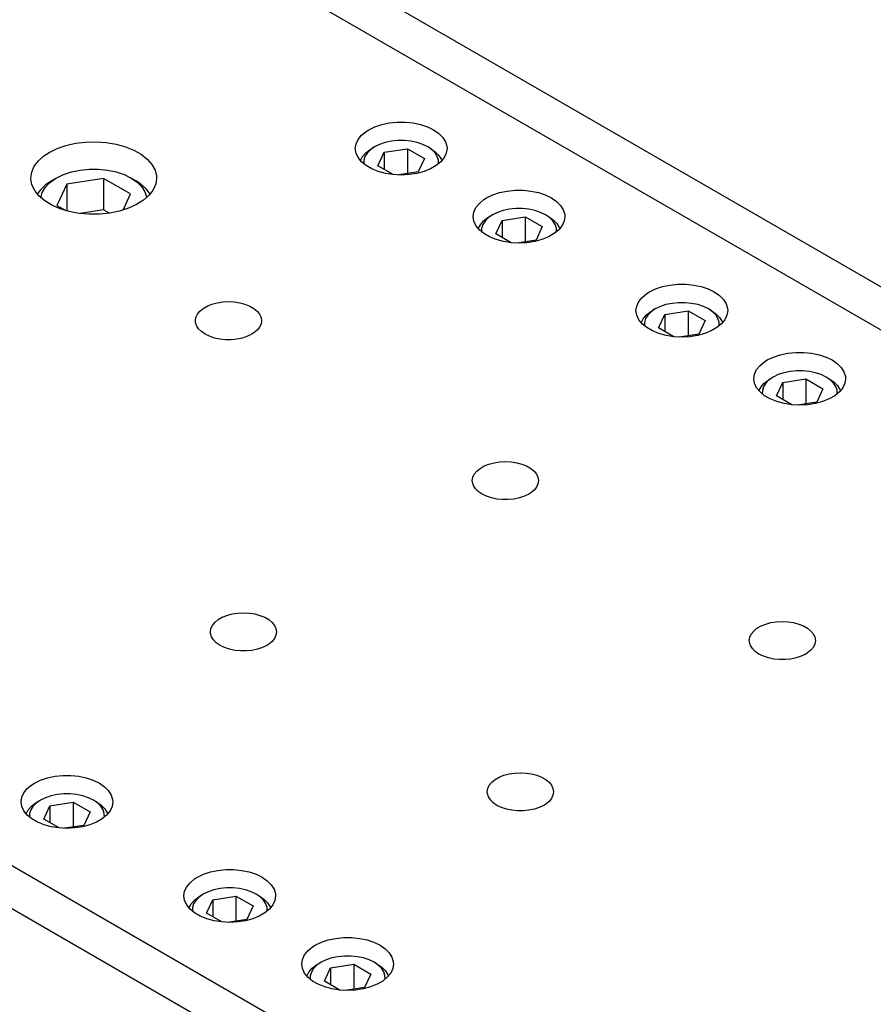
# Model space of a CAD drawing. Header units: inches. Extents: x 3 to 351, y 4 to 271.
# Tile 353 of 530: x 164.16 to 168.2, y 260.27 to 264.92. Entities that reach past the tile are written whole.
import ezdxf

# ---------------------------------------------------------------- set-up
doc = ezdxf.new("R2010")
doc.units = ezdxf.units.IN
doc.header["$LTSCALE"] = 0.5
doc.header["$MEASUREMENT"] = 0
doc.layers.add('DST', color=7, linetype='Continuous')

msp = doc.modelspace()

# ---------------------------------------------------------------- linework, layer by layer
at = {"layer": 'DST', "color": 254, "linetype": 'Continuous'}
for p, q in [((170.5658, 262.3142), (165.1442, 265.4444)), ((164.9674, 265.3423), (170.389, 262.2122)), ((165.842, 264.417), (165.8746, 264.4279)), ((165.8746, 264.4279), (165.9101, 264.4353)), ((165.9101, 264.4353), (165.9473, 264.4391)), ((165.9473, 264.4391), (165.985, 264.4391)), ((165.985, 264.4391), (166.0222, 264.4353)), ((166.0222, 264.4353), (166.0577, 264.4279)), ((166.0577, 264.4279), (166.0904, 264.417)), ((165.7627, 264.3573), (165.7786, 264.3771)), ((165.7786, 264.3771), (165.8003, 264.3949)), ((165.8003, 264.3949), (165.813, 264.403)), ((165.813, 264.403), (165.842, 264.417)), ((166.0904, 264.417), (166.1193, 264.403)), ((166.1193, 264.403), (166.1435, 264.3863)), ((166.1435, 264.3863), (166.1624, 264.3674)), ((164.3411, 264.3147), (164.3829, 264.3291)), ((164.3829, 264.3291), (164.4282, 264.3394)), ((164.4282, 264.3394), (164.4758, 264.3453)), ((164.4758, 264.3453), (164.5245, 264.3466)), ((164.5245, 264.3466), (164.5728, 264.3433)), ((164.5728, 264.3433), (164.6196, 264.3355)), ((164.6196, 264.3355), (164.6635, 264.3233)), ((165.7496, 264.3146), (165.7529, 264.3363)), ((165.7529, 264.3363), (165.7627, 264.3573)), ((166.1624, 264.3674), (166.1753, 264.3469)), ((166.1753, 264.3469), (166.1819, 264.3255)), ((164.2788, 264.2799), (164.304, 264.2965)), ((164.304, 264.2965), (164.3411, 264.3147)), ((164.6635, 264.3233), (164.7034, 264.3072)), ((164.7034, 264.3072), (164.7382, 264.2875)), ((164.7382, 264.2875), (164.767, 264.2649)), ((165.7529, 264.2929), (165.7496, 264.3146)), ((165.7627, 264.2718), (165.7529, 264.2929)), ((166.1794, 264.2929), (166.1696, 264.2718)), ((166.1827, 264.3146), (166.1794, 264.2929)), ((166.1819, 264.3255), (166.1827, 264.3146)), ((164.2329, 264.2306), (164.2523, 264.2563)), ((164.2523, 264.2563), (164.2788, 264.2799)), ((164.767, 264.2649), (164.789, 264.2398)), ((164.789, 264.2398), (164.8035, 264.2129)), ((165.7786, 264.2521), (165.7627, 264.2718)), ((165.8003, 264.2342), (165.7786, 264.2521)), ((166.1537, 264.2521), (166.132, 264.2342)), ((166.1696, 264.2718), (166.1537, 264.2521)), ((164.217, 264.1753), (164.221, 264.2033)), ((164.221, 264.2033), (164.2329, 264.2306)), ((164.8035, 264.2129), (164.8103, 264.1851)), ((165.827, 264.2188), (165.8003, 264.2342)), ((165.8579, 264.2063), (165.827, 264.2188)), ((165.8921, 264.1971), (165.8579, 264.2063)), ((165.9286, 264.1915), (165.8921, 264.1971)), ((165.9662, 264.1896), (165.9286, 264.1915)), ((166.0038, 264.1915), (165.9662, 264.1896)), ((166.0402, 264.1971), (166.0038, 264.1915)), ((166.0744, 264.2063), (166.0402, 264.1971)), ((166.1053, 264.2188), (166.0744, 264.2063)), ((166.132, 264.2342), (166.1053, 264.2188)), ((164.2171, 264.1716), (164.217, 264.1753)), ((164.2221, 264.1436), (164.2171, 264.1716)), ((164.235, 264.1165), (164.2221, 264.1436)), ((164.8068, 264.1473), (164.7949, 264.12)), ((164.8108, 264.1753), (164.8068, 264.1473)), ((164.8103, 264.1851), (164.8108, 264.1753)), ((164.2554, 264.091), (164.235, 264.1165)), ((164.7949, 264.12), (164.7755, 264.0942)), ((166.3987, 264.0955), (166.4314, 264.1064)), ((166.4314, 264.1064), (166.4669, 264.1139)), ((166.4669, 264.1139), (166.5041, 264.1177)), ((166.5041, 264.1177), (166.5418, 264.1177)), ((166.5418, 264.1177), (166.579, 264.1139)), ((166.579, 264.1139), (166.6144, 264.1064)), ((166.6144, 264.1064), (166.6471, 264.0955)), ((164.2828, 264.0677), (164.2554, 264.091)), ((164.3164, 264.0473), (164.2828, 264.0677)), ((164.7162, 264.0498), (164.678, 264.0324)), ((164.749, 264.0706), (164.7162, 264.0498)), ((164.7755, 264.0942), (164.749, 264.0706)), ((166.3195, 264.0359), (166.3354, 264.0556)), ((166.3354, 264.0556), (166.3571, 264.0735)), ((166.3571, 264.0735), (166.3698, 264.0815)), ((166.3698, 264.0815), (166.3987, 264.0955)), ((166.6471, 264.0955), (166.676, 264.0815)), ((166.676, 264.0815), (166.7003, 264.0648)), ((166.7003, 264.0648), (166.7192, 264.046)), ((164.3552, 264.0304), (164.3164, 264.0473)), ((164.3984, 264.0174), (164.3552, 264.0304)), ((164.4446, 264.0086), (164.3984, 264.0174)), ((164.4928, 264.0043), (164.4446, 264.0086)), ((164.5415, 264.0046), (164.4928, 264.0043)), ((164.5894, 264.0095), (164.5415, 264.0046)), ((164.6353, 264.0189), (164.5894, 264.0095)), ((164.678, 264.0324), (164.6353, 264.0189)), ((166.3064, 263.9931), (166.3097, 264.0148)), ((166.3097, 264.0148), (166.3195, 264.0359)), ((166.7192, 264.046), (166.7321, 264.0255)), ((166.7321, 264.0255), (166.7386, 264.004)), ((166.7386, 264.004), (166.7395, 263.9931)), ((166.3097, 263.9714), (166.3064, 263.9931)), ((166.3195, 263.9504), (166.3097, 263.9714)), ((166.7362, 263.9714), (166.7264, 263.9504)), ((166.7395, 263.9931), (166.7362, 263.9714)), ((166.3354, 263.9306), (166.3195, 263.9504)), ((166.3571, 263.9128), (166.3354, 263.9306)), ((166.3837, 263.8974), (166.3571, 263.9128)), ((166.6888, 263.9128), (166.6621, 263.8974)), ((166.7105, 263.9306), (166.6888, 263.9128)), ((166.7264, 263.9504), (166.7105, 263.9306)), ((166.4147, 263.8849), (166.3837, 263.8974)), ((166.4489, 263.8756), (166.4147, 263.8849)), ((166.4853, 263.87), (166.4489, 263.8756)), ((166.5229, 263.8681), (166.4853, 263.87)), ((166.5605, 263.87), (166.5229, 263.8681)), ((166.597, 263.8756), (166.5605, 263.87)), ((166.6312, 263.8849), (166.597, 263.8756)), ((166.6621, 263.8974), (166.6312, 263.8849)), ((167.1261, 263.6295), (167.1389, 263.6375)), ((167.1389, 263.6375), (167.1678, 263.6515)), ((167.1678, 263.6515), (167.2005, 263.6624)), ((167.2005, 263.6624), (167.2359, 263.6699)), ((167.2359, 263.6699), (167.2731, 263.6737)), ((167.2731, 263.6737), (167.3108, 263.6737)), ((167.3108, 263.6737), (167.348, 263.6699)), ((167.348, 263.6699), (167.3835, 263.6624)), ((167.3835, 263.6624), (167.4162, 263.6515)), ((167.4162, 263.6515), (167.4451, 263.6375)), ((167.4451, 263.6375), (167.4694, 263.6208)), ((165.0722, 263.5798), (165.0969, 263.5864)), ((165.0969, 263.5864), (165.1232, 263.5905)), ((165.1232, 263.5905), (165.1503, 263.5919)), ((165.1503, 263.5919), (165.1774, 263.5905)), ((165.1774, 263.5905), (165.2037, 263.5864)), ((165.2037, 263.5864), (165.2284, 263.5798)), ((167.0787, 263.5708), (167.0885, 263.5919)), ((167.0885, 263.5919), (167.1045, 263.6116)), ((167.1045, 263.6116), (167.1261, 263.6295)), ((167.4694, 263.6208), (167.4882, 263.602)), ((167.4882, 263.602), (167.5011, 263.5815)), ((165.0035, 263.5325), (165.015, 263.5468)), ((165.015, 263.5468), (165.0306, 263.5597)), ((165.0306, 263.5597), (165.0499, 263.5708)), ((165.0499, 263.5708), (165.0722, 263.5798)), ((165.2284, 263.5798), (165.2507, 263.5708)), ((165.2507, 263.5708), (165.27, 263.5597)), ((165.27, 263.5597), (165.2856, 263.5468)), ((165.2856, 263.5468), (165.2971, 263.5325)), ((167.0754, 263.5491), (167.0787, 263.5708)), ((167.0787, 263.5274), (167.0754, 263.5491)), ((167.5011, 263.5815), (167.5077, 263.56)), ((167.5085, 263.5491), (167.5052, 263.5274)), ((167.5077, 263.56), (167.5085, 263.5491)), ((164.994, 263.5017), (164.9964, 263.5173)), ((164.9946, 263.4938), (164.994, 263.5017)), ((164.9994, 263.4783), (164.9946, 263.4938)), ((164.9964, 263.5173), (165.0035, 263.5325)), ((165.2971, 263.5325), (165.3042, 263.5173)), ((165.3042, 263.5173), (165.3065, 263.5017)), ((165.3065, 263.5017), (165.3042, 263.486)), ((167.0885, 263.5064), (167.0787, 263.5274)), ((167.1045, 263.4866), (167.0885, 263.5064)), ((167.4955, 263.5064), (167.4795, 263.4866)), ((167.5052, 263.5274), (167.4955, 263.5064)), ((165.0087, 263.4636), (164.9994, 263.4783)), ((165.0223, 263.4499), (165.0087, 263.4636)), ((165.0398, 263.4379), (165.0223, 263.4499)), ((165.2856, 263.4566), (165.27, 263.4437)), ((165.2971, 263.4708), (165.2856, 263.4566)), ((165.3042, 263.486), (165.2971, 263.4708)), ((167.1261, 263.4688), (167.1045, 263.4866)), ((167.1528, 263.4533), (167.1261, 263.4688)), ((167.1837, 263.4409), (167.1528, 263.4533)), ((167.4312, 263.4533), (167.4002, 263.4409)), ((167.4579, 263.4688), (167.4312, 263.4533)), ((167.4795, 263.4866), (167.4579, 263.4688)), ((165.0607, 263.4278), (165.0398, 263.4379)), ((165.0843, 263.4199), (165.0607, 263.4278)), ((165.1099, 263.4145), (165.0843, 263.4199)), ((165.1367, 263.4118), (165.1099, 263.4145)), ((165.1639, 263.4118), (165.1367, 263.4118)), ((165.1907, 263.4145), (165.1639, 263.4118)), ((165.2163, 263.4199), (165.1907, 263.4145)), ((165.2399, 263.4278), (165.2163, 263.4199)), ((165.2608, 263.4379), (165.2399, 263.4278)), ((165.27, 263.4437), (165.2608, 263.4379)), ((167.2179, 263.4316), (167.1837, 263.4409)), ((167.2544, 263.426), (167.2179, 263.4316)), ((167.292, 263.4241), (167.2544, 263.426)), ((167.3296, 263.426), (167.292, 263.4241)), ((167.366, 263.4316), (167.3296, 263.426)), ((167.4002, 263.4409), (167.366, 263.4316)), ((167.7927, 263.3484), (167.8299, 263.3522)), ((167.8299, 263.3522), (167.8676, 263.3522)), ((167.8676, 263.3522), (167.9048, 263.3484)), ((167.6612, 263.2902), (167.6829, 263.308)), ((167.6829, 263.308), (167.6956, 263.3161)), ((167.6956, 263.3161), (167.7246, 263.3301)), ((167.7246, 263.3301), (167.7572, 263.341)), ((167.7572, 263.341), (167.7927, 263.3484)), ((167.9048, 263.3484), (167.9403, 263.341)), ((167.9403, 263.341), (167.973, 263.3301)), ((167.973, 263.3301), (168.0019, 263.3161)), ((168.0019, 263.3161), (168.0261, 263.2994)), ((167.6355, 263.2494), (167.6453, 263.2704)), ((167.6453, 263.2704), (167.6612, 263.2902)), ((168.0261, 263.2994), (168.045, 263.2805)), ((168.045, 263.2805), (168.0579, 263.26)), ((168.0579, 263.26), (168.0645, 263.2386)), ((167.6322, 263.2277), (167.6355, 263.2494)), ((167.6355, 263.206), (167.6322, 263.2277)), ((168.0653, 263.2277), (168.062, 263.206)), ((168.0645, 263.2386), (168.0653, 263.2277)), ((167.6453, 263.1849), (167.6355, 263.206)), ((167.6612, 263.1652), (167.6453, 263.1849)), ((168.0522, 263.1849), (168.0363, 263.1652)), ((168.062, 263.206), (168.0522, 263.1849)), ((167.6829, 263.1473), (167.6612, 263.1652)), ((167.7096, 263.1319), (167.6829, 263.1473)), ((167.7405, 263.1194), (167.7096, 263.1319)), ((167.7747, 263.1102), (167.7405, 263.1194)), ((167.957, 263.1194), (167.9228, 263.1102)), ((167.9879, 263.1319), (167.957, 263.1194)), ((168.0146, 263.1473), (167.9879, 263.1319)), ((168.0363, 263.1652), (168.0146, 263.1473)), ((160.3712, 263.097), (166.1464, 259.7627)), ((167.8112, 263.1045), (167.7747, 263.1102)), ((167.8488, 263.1026), (167.8112, 263.1045)), ((167.8864, 263.1045), (167.8488, 263.1026)), ((167.9228, 263.1102), (167.8864, 263.1045)), ((165.9696, 259.6606), (160.1944, 262.9949)), ((166.3231, 262.7915), (166.3387, 262.8044)), ((166.3387, 262.8044), (166.358, 262.8155)), ((166.358, 262.8155), (166.3803, 262.8246)), ((166.3803, 262.8246), (166.405, 262.8312)), ((166.405, 262.8312), (166.4313, 262.8353)), ((166.4313, 262.8353), (166.4584, 262.8366)), ((166.4584, 262.8366), (166.4856, 262.8353)), ((166.4856, 262.8353), (166.5119, 262.8312)), ((166.5119, 262.8312), (166.5366, 262.8246)), ((166.5366, 262.8246), (166.5589, 262.8155)), ((166.5589, 262.8155), (166.5781, 262.8044)), ((166.5781, 262.8044), (166.5938, 262.7915)), ((166.3022, 262.7464), (166.3046, 262.7621)), ((166.3046, 262.7621), (166.3116, 262.7773)), ((166.3116, 262.7773), (166.3231, 262.7915)), ((166.5938, 262.7915), (166.6053, 262.7773)), ((166.6053, 262.7773), (166.6123, 262.7621)), ((166.6123, 262.7621), (166.6147, 262.7464)), ((166.3028, 262.7386), (166.3022, 262.7464)), ((166.3075, 262.7231), (166.3028, 262.7386)), ((166.3168, 262.7083), (166.3075, 262.7231)), ((166.3304, 262.6947), (166.3168, 262.7083)), ((166.5938, 262.7013), (166.5781, 262.6884)), ((166.6053, 262.7156), (166.5938, 262.7013)), ((166.6123, 262.7308), (166.6053, 262.7156)), ((166.6147, 262.7464), (166.6123, 262.7308)), ((166.348, 262.6826), (166.3304, 262.6947)), ((166.3688, 262.6725), (166.348, 262.6826)), ((166.3924, 262.6647), (166.3688, 262.6725)), ((166.418, 262.6593), (166.3924, 262.6647)), ((166.4448, 262.6566), (166.418, 262.6593)), ((166.4721, 262.6566), (166.4448, 262.6566)), ((166.4989, 262.6593), (166.4721, 262.6566)), ((166.5245, 262.6647), (166.4989, 262.6593)), ((166.5481, 262.6725), (166.5245, 262.6647)), ((166.5689, 262.6826), (166.5481, 262.6725)), ((166.5781, 262.6884), (166.5689, 262.6826)), ((165.1013, 262.09), (165.1206, 262.1011)), ((165.1206, 262.1011), (165.1429, 262.1101)), ((165.1429, 262.1101), (165.1676, 262.1168)), ((165.1676, 262.1168), (165.1939, 262.1208)), ((165.1939, 262.1208), (165.221, 262.1222)), ((165.221, 262.1222), (165.2481, 262.1208)), ((165.2481, 262.1208), (165.2744, 262.1168)), ((165.2744, 262.1168), (165.2991, 262.1101)), ((165.2991, 262.1101), (165.3214, 262.1011)), ((165.3214, 262.1011), (165.3407, 262.09)), ((165.0671, 262.0477), (165.0742, 262.0629)), ((165.0742, 262.0629), (165.0857, 262.0771)), ((165.0857, 262.0771), (165.1013, 262.09)), ((165.3407, 262.09), (165.3563, 262.0771)), ((165.3563, 262.0771), (165.3678, 262.0629)), ((165.3678, 262.0629), (165.3749, 262.0477)), ((167.6469, 262.0492), (167.6662, 262.0603)), ((167.6662, 262.0603), (167.6885, 262.0693)), ((167.6885, 262.0693), (167.7131, 262.0759)), ((167.7131, 262.0759), (167.7395, 262.08)), ((167.7395, 262.08), (167.7666, 262.0814)), ((167.7666, 262.0814), (167.7937, 262.08)), ((167.7937, 262.08), (167.82, 262.0759)), ((167.82, 262.0759), (167.8447, 262.0693)), ((167.8447, 262.0693), (167.867, 262.0603)), ((167.867, 262.0603), (167.8863, 262.0492)), ((165.0648, 262.032), (165.0671, 262.0477)), ((165.0653, 262.0241), (165.0648, 262.032)), ((165.0701, 262.0087), (165.0653, 262.0241)), ((165.0794, 261.9939), (165.0701, 262.0087)), ((165.3749, 262.0163), (165.3678, 262.0011)), ((165.3749, 262.0477), (165.3773, 262.032)), ((165.3773, 262.032), (165.3749, 262.0163)), ((167.6103, 261.9912), (167.6127, 262.0068)), ((167.6127, 262.0068), (167.6198, 262.022)), ((167.6198, 262.022), (167.6313, 262.0363)), ((167.6313, 262.0363), (167.6469, 262.0492)), ((167.8863, 262.0492), (167.9019, 262.0363)), ((167.9019, 262.0363), (167.9134, 262.022)), ((167.9134, 262.022), (167.9205, 262.0068)), ((167.9205, 262.0068), (167.9228, 261.9912)), ((165.093, 261.9803), (165.0794, 261.9939)), ((165.1105, 261.9682), (165.093, 261.9803)), ((165.1314, 261.9581), (165.1105, 261.9682)), ((165.155, 261.9502), (165.1314, 261.9581)), ((165.3106, 261.9581), (165.287, 261.9502)), ((165.3315, 261.9682), (165.3106, 261.9581)), ((165.3407, 261.974), (165.3315, 261.9682)), ((165.3563, 261.9869), (165.3407, 261.974)), ((165.3678, 262.0011), (165.3563, 261.9869)), ((167.6109, 261.9833), (167.6103, 261.9912)), ((167.6157, 261.9678), (167.6109, 261.9833)), ((167.625, 261.9531), (167.6157, 261.9678)), ((167.9134, 261.9603), (167.9019, 261.9461)), ((167.9205, 261.9755), (167.9134, 261.9603)), ((167.9228, 261.9912), (167.9205, 261.9755)), ((165.1806, 261.9449), (165.155, 261.9502)), ((165.2074, 261.9421), (165.1806, 261.9449)), ((165.2346, 261.9421), (165.2074, 261.9421)), ((165.2614, 261.9449), (165.2346, 261.9421)), ((165.287, 261.9502), (165.2614, 261.9449)), ((167.6386, 261.9394), (167.625, 261.9531)), ((167.6561, 261.9274), (167.6386, 261.9394)), ((167.677, 261.9173), (167.6561, 261.9274)), ((167.7006, 261.9094), (167.677, 261.9173)), ((167.8562, 261.9173), (167.8326, 261.9094)), ((167.8771, 261.9274), (167.8562, 261.9173)), ((167.8863, 261.9332), (167.8771, 261.9274)), ((167.9019, 261.9461), (167.8863, 261.9332)), ((167.7261, 261.904), (167.7006, 261.9094)), ((167.753, 261.9013), (167.7261, 261.904)), ((167.7802, 261.9013), (167.753, 261.9013)), ((167.807, 261.904), (167.7802, 261.9013)), ((167.8326, 261.9094), (167.807, 261.904)), ((164.3314, 261.3501), (164.3686, 261.3538)), ((164.3686, 261.3538), (164.4063, 261.3538)), ((164.4063, 261.3538), (164.4435, 261.3501)), ((166.4287, 261.3459), (166.451, 261.3549)), ((166.451, 261.3549), (166.4757, 261.3615)), ((166.4757, 261.3615), (166.502, 261.3656)), ((166.502, 261.3656), (166.5292, 261.367)), ((166.5292, 261.367), (166.5563, 261.3656)), ((166.5563, 261.3656), (166.5826, 261.3615)), ((166.5826, 261.3615), (166.6073, 261.3549)), ((166.6073, 261.3549), (166.6296, 261.3459)), ((164.1999, 261.2918), (164.2216, 261.3097)), ((164.2216, 261.3097), (164.2344, 261.3177)), ((164.2344, 261.3177), (164.2633, 261.3317)), ((164.2633, 261.3317), (164.296, 261.3426)), ((164.296, 261.3426), (164.3314, 261.3501)), ((164.4435, 261.3501), (164.479, 261.3426)), ((164.479, 261.3426), (164.5117, 261.3317)), ((164.5117, 261.3317), (164.5406, 261.3177)), ((164.5406, 261.3177), (164.5648, 261.301)), ((166.3753, 261.2924), (166.3823, 261.3076)), ((166.3823, 261.3076), (166.3938, 261.3219)), ((166.3938, 261.3219), (166.4095, 261.3347)), ((166.4095, 261.3347), (166.4287, 261.3459)), ((166.6296, 261.3459), (166.6488, 261.3347)), ((166.6488, 261.3347), (166.6645, 261.3219)), ((166.6645, 261.3219), (166.676, 261.3076)), ((166.676, 261.3076), (166.683, 261.2924)), ((164.1742, 261.251), (164.184, 261.2721)), ((164.184, 261.2721), (164.1999, 261.2918)), ((164.5648, 261.301), (164.5837, 261.2821)), ((164.5837, 261.2821), (164.5966, 261.2617)), ((164.5966, 261.2617), (164.6032, 261.2402)), ((166.3729, 261.2767), (166.3753, 261.2924)), ((166.3735, 261.2689), (166.3729, 261.2767)), ((166.3782, 261.2534), (166.3735, 261.2689)), ((166.683, 261.2611), (166.676, 261.2459)), ((166.683, 261.2924), (166.6854, 261.2767)), ((166.6854, 261.2767), (166.683, 261.2611)), ((164.1709, 261.2293), (164.1742, 261.251)), ((164.1742, 261.2076), (164.1709, 261.2293)), ((164.604, 261.2293), (164.6007, 261.2076)), ((164.6032, 261.2402), (164.604, 261.2293)), ((166.3875, 261.2386), (166.3782, 261.2534)), ((166.4012, 261.225), (166.3875, 261.2386)), ((166.4187, 261.213), (166.4012, 261.225)), ((166.4395, 261.2029), (166.4187, 261.213)), ((166.6396, 261.213), (166.6188, 261.2029)), ((166.6488, 261.2188), (166.6396, 261.213)), ((166.6645, 261.2316), (166.6488, 261.2188)), ((166.676, 261.2459), (166.6645, 261.2316)), ((164.184, 261.1866), (164.1742, 261.2076)), ((164.1999, 261.1668), (164.184, 261.1866)), ((164.2216, 261.149), (164.1999, 261.1668)), ((164.575, 261.1668), (164.5533, 261.149)), ((164.5909, 261.1866), (164.575, 261.1668)), ((164.6007, 261.2076), (164.5909, 261.1866)), ((166.4631, 261.195), (166.4395, 261.2029)), ((166.4887, 261.1896), (166.4631, 261.195)), ((166.5155, 261.1869), (166.4887, 261.1896)), ((166.5428, 261.1869), (166.5155, 261.1869)), ((166.5696, 261.1896), (166.5428, 261.1869)), ((166.5952, 261.195), (166.5696, 261.1896)), ((166.6188, 261.2029), (166.5952, 261.195)), ((164.2483, 261.1335), (164.2216, 261.149)), ((164.2792, 261.121), (164.2483, 261.1335)), ((164.3134, 261.1118), (164.2792, 261.121)), ((164.4957, 261.121), (164.4615, 261.1118)), ((164.5267, 261.1335), (164.4957, 261.121)), ((164.5533, 261.149), (164.5267, 261.1335)), ((164.3499, 261.1062), (164.3134, 261.1118)), ((164.3875, 261.1043), (164.3499, 261.1062)), ((164.4251, 261.1062), (164.3875, 261.1043)), ((164.4615, 261.1118), (164.4251, 261.1062)), ((165.0034, 260.8737), (165.0323, 260.8877)), ((165.0323, 260.8877), (165.065, 260.8986)), ((165.065, 260.8986), (165.1005, 260.9061)), ((165.1005, 260.9061), (165.1376, 260.9098)), ((165.1376, 260.9098), (165.1754, 260.9098)), ((165.1754, 260.9098), (165.2126, 260.9061)), ((165.2126, 260.9061), (165.248, 260.8986)), ((165.248, 260.8986), (165.2807, 260.8877)), ((165.2807, 260.8877), (165.3096, 260.8737)), ((164.953, 260.8281), (164.969, 260.8478)), ((164.969, 260.8478), (164.9906, 260.8657)), ((164.9906, 260.8657), (165.0034, 260.8737)), ((165.3096, 260.8737), (165.3339, 260.857)), ((165.3339, 260.857), (165.3528, 260.8381)), ((164.94, 260.7853), (164.9433, 260.807)), ((164.9433, 260.807), (164.953, 260.8281)), ((165.3528, 260.8381), (165.3657, 260.8177)), ((165.3657, 260.8177), (165.3722, 260.7962)), ((165.3722, 260.7962), (165.373, 260.7853)), ((164.9433, 260.7636), (164.94, 260.7853)), ((164.953, 260.7425), (164.9433, 260.7636)), ((165.3698, 260.7636), (165.36, 260.7425)), ((165.373, 260.7853), (165.3698, 260.7636)), ((164.969, 260.7228), (164.953, 260.7425)), ((164.9906, 260.7049), (164.969, 260.7228)), ((165.0173, 260.6895), (164.9906, 260.7049)), ((165.3224, 260.7049), (165.2957, 260.6895)), ((165.344, 260.7228), (165.3224, 260.7049)), ((165.36, 260.7425), (165.344, 260.7228)), ((165.0482, 260.677), (165.0173, 260.6895)), ((165.0825, 260.6678), (165.0482, 260.677)), ((165.1189, 260.6622), (165.0825, 260.6678)), ((165.1565, 260.6603), (165.1189, 260.6622)), ((165.1941, 260.6622), (165.1565, 260.6603)), ((165.2306, 260.6678), (165.1941, 260.6622)), ((165.2648, 260.677), (165.2306, 260.6678)), ((165.2957, 260.6895), (165.2648, 260.677)), ((165.5602, 260.5523), (165.5891, 260.5663)), ((165.5891, 260.5663), (165.6218, 260.5772)), ((165.6218, 260.5772), (165.6572, 260.5846)), ((165.6572, 260.5846), (165.6944, 260.5884)), ((165.6944, 260.5884), (165.7322, 260.5884)), ((165.7322, 260.5884), (165.7693, 260.5846)), ((165.7693, 260.5846), (165.8048, 260.5772)), ((165.8048, 260.5772), (165.8375, 260.5663)), ((165.8375, 260.5663), (165.8664, 260.5523)), ((165.5098, 260.5066), (165.5258, 260.5264)), ((165.5258, 260.5264), (165.5474, 260.5442)), ((165.5474, 260.5442), (165.5602, 260.5523)), ((165.8664, 260.5523), (165.8907, 260.5356)), ((165.8907, 260.5356), (165.9095, 260.5167)), ((165.9095, 260.5167), (165.9224, 260.4962)), ((165.4968, 260.4639), (165.5, 260.4856)), ((165.5, 260.4856), (165.5098, 260.5066)), ((165.9224, 260.4962), (165.929, 260.4747)), ((165.929, 260.4747), (165.9298, 260.4639)), ((165.5, 260.4421), (165.4968, 260.4639)), ((165.5098, 260.4211), (165.5, 260.4421)), ((165.9265, 260.4421), (165.9168, 260.4211)), ((165.9298, 260.4639), (165.9265, 260.4421)), ((165.5258, 260.4013), (165.5098, 260.4211)), ((165.5474, 260.3835), (165.5258, 260.4013)), ((165.5741, 260.3681), (165.5474, 260.3835)), ((165.8792, 260.3835), (165.8525, 260.3681)), ((165.9008, 260.4013), (165.8792, 260.3835)), ((165.9168, 260.4211), (165.9008, 260.4013)), ((165.605, 260.3556), (165.5741, 260.3681)), ((165.6392, 260.3464), (165.605, 260.3556)), ((165.6757, 260.3407), (165.6392, 260.3464)), ((165.7133, 260.3388), (165.6757, 260.3407)), ((165.7509, 260.3407), (165.7133, 260.3388)), ((165.7874, 260.3464), (165.7509, 260.3407)), ((165.8216, 260.3556), (165.7874, 260.3464)), ((165.8525, 260.3681), (165.8216, 260.3556))]:
    msp.add_line(p, q, dxfattribs=at)
at = {"layer": 'DST', "color": 132, "linetype": 'Continuous'}
for p, q in [((165.8645, 264.3341), (165.8409, 264.3226)), ((165.8913, 264.343), (165.8645, 264.3341)), ((165.9203, 264.3491), (165.8913, 264.343)), ((165.9507, 264.3522), (165.9203, 264.3491)), ((165.9816, 264.3522), (165.9507, 264.3522)), ((166.012, 264.3491), (165.9816, 264.3522)), ((166.041, 264.343), (166.012, 264.3491)), ((166.0678, 264.3341), (166.041, 264.343)), ((166.0914, 264.3226), (166.0678, 264.3341)), ((165.7834, 264.2765), (165.7989, 264.2942)), ((165.8056, 264.2935), (165.795, 264.2768)), ((165.7989, 264.2942), (165.8195, 264.31)), ((165.821, 264.309), (165.8056, 264.2935)), ((165.8195, 264.31), (165.827, 264.3146)), ((165.8409, 264.3226), (165.821, 264.309)), ((165.8409, 264.3226), (165.827, 264.3146)), ((165.8409, 264.3226), (165.8409, 264.3226)), ((165.8564, 264.2333), (165.8858, 264.2967)), ((165.8858, 264.2967), (165.9956, 264.3137)), ((165.8858, 264.2967), (165.8858, 264.2163)), ((165.9956, 264.3137), (166.0759, 264.2673)), ((165.9956, 264.3137), (165.9956, 264.196)), ((166.1053, 264.3146), (166.0914, 264.3226)), ((166.1104, 264.3097), (166.0914, 264.3226)), ((166.1053, 264.3146), (166.1274, 264.2994)), ((166.1261, 264.2943), (166.1104, 264.3097)), ((166.1369, 264.2776), (166.1261, 264.2943)), ((166.1274, 264.2994), (166.1446, 264.2822)), ((166.1446, 264.2822), (166.1563, 264.2636)), ((165.7735, 264.2575), (165.7834, 264.2765)), ((165.7897, 264.2592), (165.7895, 264.2422)), ((165.795, 264.2768), (165.7897, 264.2592)), ((166.0759, 264.2673), (166.0465, 264.2039)), ((166.1425, 264.2601), (166.1369, 264.2776)), ((166.1428, 264.2422), (166.1425, 264.2601)), ((166.1563, 264.2636), (166.1588, 264.2575)), ((164.3371, 264.1753), (164.3705, 264.1915)), ((164.3705, 264.1915), (164.4082, 264.204)), ((164.4082, 264.204), (164.4492, 264.2126)), ((164.4492, 264.2126), (164.4921, 264.217)), ((164.4921, 264.217), (164.5357, 264.217)), ((164.5357, 264.217), (164.5786, 264.2126)), ((164.5786, 264.2126), (164.6195, 264.204)), ((164.6195, 264.204), (164.6573, 264.1915)), ((164.6573, 264.1915), (164.6907, 264.1753)), ((165.9289, 264.1914), (165.8564, 264.2333)), ((166.0465, 264.2039), (165.955, 264.1897)), ((164.315, 264.1625), (164.2845, 264.1416)), ((164.2849, 264.1311), (164.3058, 264.1532)), ((164.3058, 264.1532), (164.333, 264.1728)), ((164.3371, 264.1753), (164.315, 264.1625)), ((164.333, 264.1728), (164.3371, 264.1753)), ((164.3863, 264.1469), (164.3396, 264.0463)), ((164.5606, 264.1738), (164.3863, 264.1469)), ((164.3863, 264.1469), (164.3863, 264.0205)), ((164.6882, 264.1002), (164.5606, 264.1738)), ((164.5606, 264.1738), (164.5606, 264.0252)), ((164.7128, 264.1625), (164.6907, 264.1753)), ((164.6907, 264.1753), (164.7187, 264.156)), ((164.6907, 264.1753), (164.6907, 264.1753)), ((164.7355, 264.1477), (164.7128, 264.1625)), ((164.7187, 264.156), (164.7405, 264.1342)), ((164.7614, 264.1248), (164.7355, 264.1477)), ((164.2604, 264.118), (164.2475, 264.0997)), ((164.2845, 264.1416), (164.2604, 264.118)), ((164.2644, 264.0824), (164.2709, 264.1073)), ((164.2709, 264.1073), (164.2849, 264.1311)), ((164.6527, 264.0238), (164.6882, 264.1002)), ((164.7405, 264.1342), (164.7554, 264.1106)), ((164.7554, 264.1106), (164.7629, 264.0858)), ((164.7803, 264.0997), (164.7614, 264.1248)), ((164.7629, 264.0858), (164.7634, 264.0824)), ((164.3396, 264.0463), (164.3822, 264.0217)), ((164.5606, 264.0252), (164.4492, 264.008)), ((164.5881, 264.0093), (164.5606, 264.0252)), ((166.4213, 264.0126), (166.3977, 264.0012)), ((166.4481, 264.0215), (166.4213, 264.0126)), ((166.4771, 264.0276), (166.4481, 264.0215)), ((166.5075, 264.0307), (166.4771, 264.0276)), ((166.5384, 264.0307), (166.5075, 264.0307)), ((166.5688, 264.0276), (166.5384, 264.0307)), ((166.5978, 264.0215), (166.5688, 264.0276)), ((166.6245, 264.0126), (166.5978, 264.0215)), ((166.6482, 264.0012), (166.6245, 264.0126)), ((166.3402, 263.955), (166.3557, 263.9727)), ((166.3624, 263.9721), (166.3518, 263.9553)), ((166.3557, 263.9727), (166.3763, 263.9886)), ((166.3778, 263.9875), (166.3624, 263.9721)), ((166.3763, 263.9886), (166.3837, 263.9931)), ((166.3977, 264.0012), (166.3778, 263.9875)), ((166.3977, 264.0012), (166.3837, 263.9931)), ((166.3977, 264.0012), (166.3977, 264.0012)), ((166.4131, 263.9118), (166.4426, 263.9752)), ((166.4426, 263.9752), (166.5523, 263.9922)), ((166.4426, 263.9752), (166.4426, 263.8949)), ((166.5523, 263.9922), (166.6327, 263.9458)), ((166.5523, 263.9922), (166.5523, 263.8746)), ((166.6621, 263.9931), (166.6482, 264.0012)), ((166.6672, 263.9882), (166.6482, 264.0012)), ((166.6621, 263.9931), (166.6842, 263.9779)), ((166.6828, 263.9729), (166.6672, 263.9882)), ((166.6937, 263.9562), (166.6828, 263.9729)), ((166.6842, 263.9779), (166.7013, 263.9608)), ((166.7013, 263.9608), (166.7131, 263.9422)), ((166.3303, 263.9361), (166.3402, 263.955)), ((166.3464, 263.9377), (166.3463, 263.9208)), ((166.3518, 263.9553), (166.3464, 263.9377)), ((166.4857, 263.87), (166.4131, 263.9118)), ((166.6327, 263.9458), (166.6033, 263.8824)), ((166.6993, 263.9386), (166.6937, 263.9562)), ((166.6995, 263.9208), (166.6993, 263.9386)), ((166.7131, 263.9422), (166.7156, 263.9361)), ((166.6033, 263.8824), (166.5118, 263.8683)), ((167.2765, 263.5867), (167.2461, 263.5836)), ((167.3074, 263.5867), (167.2765, 263.5867)), ((167.3378, 263.5836), (167.3074, 263.5867)), ((167.1247, 263.5287), (167.1453, 263.5446)), ((167.1468, 263.5435), (167.1314, 263.5281)), ((167.1453, 263.5446), (167.1528, 263.5491)), ((167.1667, 263.5572), (167.1468, 263.5435)), ((167.1667, 263.5572), (167.1528, 263.5491)), ((167.1904, 263.5686), (167.1667, 263.5572)), ((167.1667, 263.5572), (167.1667, 263.5572)), ((167.2171, 263.5775), (167.1904, 263.5686)), ((167.2116, 263.5312), (167.3214, 263.5482)), ((167.2461, 263.5836), (167.2171, 263.5775)), ((167.3214, 263.5482), (167.4018, 263.5018)), ((167.3214, 263.5482), (167.3214, 263.4305)), ((167.3669, 263.5775), (167.3378, 263.5836)), ((167.3936, 263.5686), (167.3669, 263.5775)), ((167.4173, 263.5572), (167.3936, 263.5686)), ((167.4312, 263.5491), (167.4173, 263.5572)), ((167.4362, 263.5442), (167.4173, 263.5572)), ((167.4312, 263.5491), (167.4532, 263.5339)), ((167.4519, 263.5289), (167.4362, 263.5442)), ((167.0993, 263.4921), (167.1092, 263.511)), ((167.1092, 263.511), (167.1247, 263.5287)), ((167.1155, 263.4937), (167.1154, 263.4768)), ((167.1208, 263.5113), (167.1155, 263.4937)), ((167.1314, 263.5281), (167.1208, 263.5113)), ((167.1822, 263.4678), (167.2116, 263.5312)), ((167.2116, 263.5312), (167.2116, 263.4509)), ((167.4018, 263.5018), (167.3723, 263.4384)), ((167.4627, 263.5122), (167.4519, 263.5289)), ((167.4532, 263.5339), (167.4704, 263.5168)), ((167.4683, 263.4946), (167.4627, 263.5122)), ((167.4686, 263.4768), (167.4683, 263.4946)), ((167.4704, 263.5168), (167.4821, 263.4982)), ((167.4821, 263.4982), (167.4846, 263.4921)), ((167.2547, 263.426), (167.1822, 263.4678)), ((167.3723, 263.4384), (167.2808, 263.4243)), ((167.8029, 263.2622), (167.7739, 263.2561)), ((167.8333, 263.2653), (167.8029, 263.2622)), ((167.8642, 263.2653), (167.8333, 263.2653)), ((167.8946, 263.2622), (167.8642, 263.2653)), ((167.9236, 263.2561), (167.8946, 263.2622)), ((167.6815, 263.2072), (167.7021, 263.2231)), ((167.7036, 263.222), (167.6882, 263.2066)), ((167.7021, 263.2231), (167.7096, 263.2277)), ((167.7235, 263.2357), (167.7036, 263.222)), ((167.7235, 263.2357), (167.7096, 263.2277)), ((167.7471, 263.2472), (167.7235, 263.2357)), ((167.7235, 263.2357), (167.7235, 263.2357)), ((167.7739, 263.2561), (167.7471, 263.2472)), ((167.7684, 263.2098), (167.8782, 263.2268)), ((167.8782, 263.2268), (167.9585, 263.1804)), ((167.8782, 263.2268), (167.8782, 263.1091)), ((167.9504, 263.2472), (167.9236, 263.2561)), ((167.974, 263.2357), (167.9504, 263.2472)), ((167.9879, 263.2277), (167.974, 263.2357)), ((167.993, 263.2228), (167.974, 263.2357)), ((167.9879, 263.2277), (168.01, 263.2125)), ((168.0087, 263.2074), (167.993, 263.2228)), ((168.01, 263.2125), (168.0272, 263.1953)), ((167.6561, 263.1706), (167.666, 263.1896)), ((167.666, 263.1896), (167.6815, 263.2072)), ((167.6723, 263.1723), (167.6721, 263.1553)), ((167.6776, 263.1898), (167.6723, 263.1723)), ((167.6882, 263.2066), (167.6776, 263.1898)), ((167.739, 263.1464), (167.7684, 263.2098)), ((167.7684, 263.2098), (167.7684, 263.1294)), ((167.9585, 263.1804), (167.9291, 263.117)), ((168.0195, 263.1907), (168.0087, 263.2074)), ((168.0251, 263.1732), (168.0195, 263.1907)), ((168.0254, 263.1553), (168.0251, 263.1732)), ((168.0272, 263.1953), (168.0389, 263.1767)), ((168.0389, 263.1767), (168.0414, 263.1706)), ((167.8115, 263.1045), (167.739, 263.1464)), ((167.9291, 263.117), (167.8376, 263.1028)), ((164.3416, 261.2638), (164.3126, 261.2577)), ((164.372, 261.2669), (164.3416, 261.2638)), ((164.4029, 261.2669), (164.372, 261.2669)), ((164.4333, 261.2638), (164.4029, 261.2669)), ((164.4623, 261.2577), (164.4333, 261.2638)), ((164.2202, 261.2089), (164.2408, 261.2247)), ((164.2423, 261.2237), (164.2269, 261.2082)), ((164.2408, 261.2247), (164.2483, 261.2293)), ((164.2622, 261.2373), (164.2423, 261.2237)), ((164.2622, 261.2373), (164.2483, 261.2293)), ((164.2859, 261.2488), (164.2622, 261.2373)), ((164.2622, 261.2373), (164.2622, 261.2373)), ((164.3126, 261.2577), (164.2859, 261.2488)), ((164.3071, 261.2114), (164.4169, 261.2284)), ((164.4169, 261.2284), (164.4972, 261.182)), ((164.4169, 261.2284), (164.4169, 261.1107)), ((164.4891, 261.2488), (164.4623, 261.2577)), ((164.5127, 261.2373), (164.4891, 261.2488)), ((164.5267, 261.2293), (164.5127, 261.2373)), ((164.5317, 261.2244), (164.5127, 261.2373)), ((164.5267, 261.2293), (164.5487, 261.2141)), ((164.5474, 261.209), (164.5317, 261.2244)), ((164.5487, 261.2141), (164.5659, 261.197)), ((164.1948, 261.1723), (164.2047, 261.1912)), ((164.2047, 261.1912), (164.2202, 261.2089)), ((164.211, 261.1739), (164.2108, 261.157)), ((164.2163, 261.1915), (164.211, 261.1739)), ((164.2269, 261.2082), (164.2163, 261.1915)), ((164.2777, 261.148), (164.3071, 261.2114)), ((164.3071, 261.2114), (164.3071, 261.1311)), ((164.4972, 261.182), (164.4678, 261.1186)), ((164.5582, 261.1923), (164.5474, 261.209)), ((164.5638, 261.1748), (164.5582, 261.1923)), ((164.5641, 261.157), (164.5638, 261.1748)), ((164.5659, 261.197), (164.5776, 261.1784)), ((164.5776, 261.1784), (164.5801, 261.1723)), ((164.3502, 261.1062), (164.2777, 261.148)), ((164.4678, 261.1186), (164.3763, 261.1045)), ((165.0549, 260.8048), (165.0312, 260.7933)), ((165.0816, 260.8137), (165.0549, 260.8048)), ((165.1107, 260.8198), (165.0816, 260.8137)), ((165.1411, 260.8229), (165.1107, 260.8198)), ((165.172, 260.8229), (165.1411, 260.8229)), ((165.2024, 260.8198), (165.172, 260.8229)), ((165.2314, 260.8137), (165.2024, 260.8198)), ((165.2581, 260.8048), (165.2314, 260.8137)), ((165.2818, 260.7933), (165.2581, 260.8048)), ((164.9738, 260.7472), (164.9893, 260.7649)), ((164.9959, 260.7642), (164.9854, 260.7475)), ((164.9893, 260.7649), (165.0098, 260.7807)), ((165.0114, 260.7797), (164.9959, 260.7642)), ((165.0098, 260.7807), (165.0173, 260.7853)), ((165.0312, 260.7933), (165.0114, 260.7797)), ((165.0312, 260.7933), (165.0173, 260.7853)), ((165.0312, 260.7933), (165.0312, 260.7933)), ((165.0467, 260.704), (165.0762, 260.7674)), ((165.0762, 260.7674), (165.1859, 260.7844)), ((165.0762, 260.7674), (165.0762, 260.687)), ((165.1859, 260.7844), (165.2663, 260.738)), ((165.1859, 260.7844), (165.1859, 260.6667)), ((165.2957, 260.7853), (165.2818, 260.7933)), ((165.3008, 260.7804), (165.2818, 260.7933)), ((165.2957, 260.7853), (165.3178, 260.7701)), ((165.3164, 260.765), (165.3008, 260.7804)), ((165.3272, 260.7483), (165.3164, 260.765)), ((165.3178, 260.7701), (165.3349, 260.753)), ((165.3329, 260.7308), (165.3272, 260.7483)), ((165.3349, 260.753), (165.3467, 260.7344)), ((164.9638, 260.7282), (164.9738, 260.7472)), ((164.98, 260.7299), (164.9799, 260.713)), ((164.9854, 260.7475), (164.98, 260.7299)), ((165.1193, 260.6622), (165.0467, 260.704)), ((165.2663, 260.738), (165.2369, 260.6746)), ((165.3331, 260.713), (165.3329, 260.7308)), ((165.3467, 260.7344), (165.3492, 260.7282)), ((165.2369, 260.6746), (165.1453, 260.6605)), ((165.588, 260.4719), (165.5682, 260.4582)), ((165.588, 260.4719), (165.5741, 260.4638)), ((165.6117, 260.4833), (165.588, 260.4719)), ((165.588, 260.4719), (165.588, 260.4719)), ((165.6384, 260.4923), (165.6117, 260.4833)), ((165.6674, 260.4984), (165.6384, 260.4923)), ((165.6979, 260.5015), (165.6674, 260.4984)), ((165.7287, 260.5015), (165.6979, 260.5015)), ((165.7591, 260.4984), (165.7287, 260.5015)), ((165.7882, 260.4923), (165.7591, 260.4984)), ((165.8149, 260.4833), (165.7882, 260.4923)), ((165.8386, 260.4719), (165.8149, 260.4833)), ((165.8525, 260.4638), (165.8386, 260.4719)), ((165.8575, 260.4589), (165.8386, 260.4719)), ((165.5206, 260.4068), (165.5306, 260.4258)), ((165.5306, 260.4258), (165.5461, 260.4434)), ((165.5422, 260.426), (165.5368, 260.4085)), ((165.5527, 260.4428), (165.5422, 260.426)), ((165.5461, 260.4434), (165.5666, 260.4593)), ((165.5682, 260.4582), (165.5527, 260.4428)), ((165.5666, 260.4593), (165.5741, 260.4638)), ((165.6035, 260.3826), (165.6329, 260.446)), ((165.6329, 260.446), (165.7427, 260.4629)), ((165.6329, 260.446), (165.6329, 260.3656)), ((165.7427, 260.4629), (165.8231, 260.4165)), ((165.7427, 260.4629), (165.7427, 260.3453)), ((165.8525, 260.4638), (165.8745, 260.4487)), ((165.8732, 260.4436), (165.8575, 260.4589)), ((165.884, 260.4269), (165.8732, 260.4436)), ((165.8745, 260.4487), (165.8917, 260.4315)), ((165.8896, 260.4094), (165.884, 260.4269)), ((165.8917, 260.4315), (165.9034, 260.4129)), ((165.5368, 260.4085), (165.5367, 260.3915)), ((165.676, 260.3407), (165.6035, 260.3826)), ((165.8231, 260.4165), (165.7937, 260.3532)), ((165.8899, 260.3915), (165.8896, 260.4094)), ((165.9034, 260.4129), (165.906, 260.4068)), ((165.7937, 260.3532), (165.7021, 260.339))]:
    msp.add_line(p, q, dxfattribs=at)

doc.saveas('drawing.dxf')
